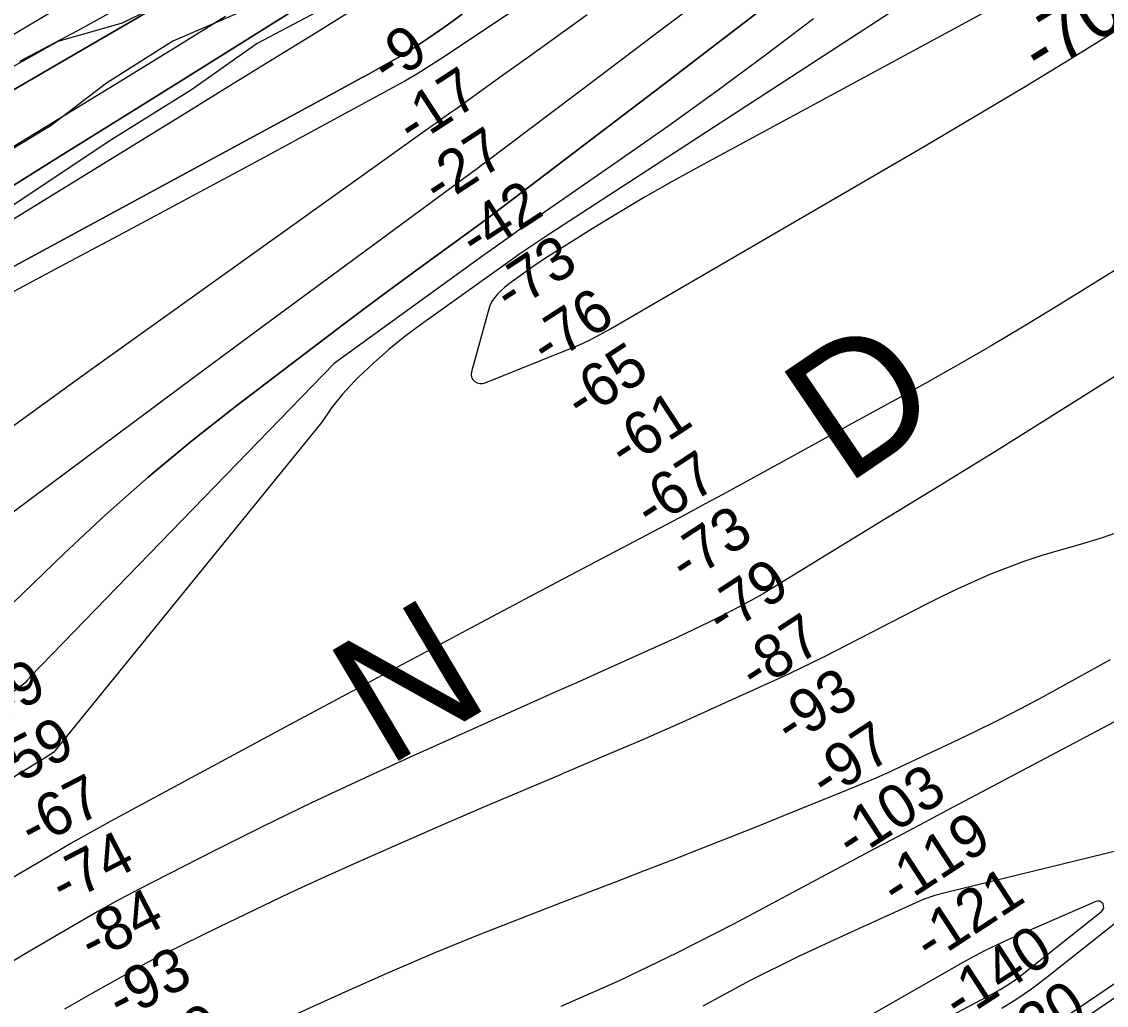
# Model space of a CAD drawing. Extents: x 3625074 to 3663148, y 511451 to 537151.
# Drawn here: x 3641799 to 3643481, y 520518 to 522044 of the extents above; entities that cross this region are included whole.
import ezdxf

# ---------------------------------------------------------------- set-up
doc = ezdxf.new("R2010")
doc.units = 0
for name, color, linetype in [('V-RIVR-EDGE', 7, 'Continuous'), ('V-RIVR-IDEN', 7, 'Continuous'), ('V-RIVR-RANG', 7, 'Continuous'), ('V-SITE-VEGE', 7, 'Continuous'), ('V-TOPO-DPTH', 7, 'Continuous'), ('V-TOPO-MAJR', 7, 'Continuous'), ('V-TOPO-MINR', 7, 'Continuous'), ('V-TOPO-MINR-IDEN', 7, 'Continuous'), ('V-TOPO-WATR', 7, 'Continuous')]:
    doc.layers.add(name, color=color, linetype=linetype)

msp = doc.modelspace()

# ---------------------------------------------------------------- linework, layer by layer
at = {"layer": 'V-RIVR-EDGE'}
msp.add_lwpolyline([(3642796.9, 522421.6), (3642720.8, 522376.4), (3642641.6, 522309.9), (3642554.4, 522253.7), (3642486.9, 522210.4), (3642469.7, 522188.3), (3642454.4, 522173.7), (3642439.7, 522176.8), (3642426.8, 522171.3), (3642397.9, 522135.2), (3642388.1, 522132.8), (3642382.6, 522142.6), (3642372.2, 522140.2), (3642339.6, 522109), (3642302.2, 522085.2), (3642257.4, 522059), (3642164.2, 522009.6), (3642062.3, 521938.1), (3641933.4, 521857), (3641814.9, 521778.2), (3641710, 521708.6)], dxfattribs=at)
at = {"layer": 'V-SITE-VEGE'}
msp.add_lwpolyline([(3641765.7, 521962.5), (3641855.8, 522013.6), (3641955.5, 522041.7), (3642035.2, 522081.6), (3642113.1, 522115.7), (3642200.9, 522132.2), (3642208.1, 522116.8), (3642137.1, 522058), (3642033.4, 522013.5), (3641930.4, 521948.4), (3641844.9, 521882.4), (3641740.6, 521819.6)], dxfattribs=at)
at = {"layer": 'V-TOPO-DPTH'}
for points in [[(3643410.1, 522417.8), (3642843.4, 521983.4), (3642793.9, 521945.6), (3642744.4, 521907.7), (3642694.8, 521870), (3642645.2, 521832.3), (3642576.1, 521779.9), (3642561, 521768.5), (3642545.9, 521757.1), (3642530.8, 521745.7), (3642515.7, 521734.3), (3642500.5, 521723), (3642485.3, 521711.8), (3642470.1, 521700.6), (3642454.8, 521689.5), (3642423.1, 521666.5), (3642392, 521643.8), (3642361, 521621), (3642330.1, 521598), (3642299.4, 521574.8), (3642132.7, 521448.2), (3642063.2, 521393.5), (3641995.1, 521337.2), (3641929.1, 521278.6), (3641864.4, 521218.3), (3641737.2, 521095.7)], [(3641737.2, 521095.7), (3641864.4, 521218.3), (3641929.1, 521278.6), (3641995.1, 521337.2), (3642063.2, 521393.5), (3642132.7, 521448.2), (3642299.4, 521574.8), (3642330.1, 521598), (3642361, 521621), (3642392, 521643.8), (3642423.1, 521666.5), (3642454.8, 521689.5), (3642470.1, 521700.6), (3642485.3, 521711.8), (3642500.5, 521723), (3642515.7, 521734.3), (3642530.8, 521745.7), (3642545.9, 521757.1), (3642561, 521768.5), (3642576.1, 521779.9), (3642645.2, 521832.3), (3642694.8, 521870), (3642744.4, 521907.7), (3642793.9, 521945.6), (3642843.4, 521983.4), (3643410.1, 522417.8)], [(3641530.3, 521789.6), (3642211, 522185)], [(3641740.2, 521249.6), (3641873.2, 521348.6), (3641970.5, 521421), (3642067.8, 521493.2), (3642165.3, 521565.4), (3642262.9, 521637.4), (3642492.5, 521806.6), (3642499, 521811.4), (3642505.4, 521816.1), (3642511.8, 521821), (3642518.3, 521825.8), (3642692.5, 521956.8), (3642780.1, 522023), (3642867.7, 522089.4)], [(3641740.2, 521249.6), (3641873.2, 521348.6), (3641970.5, 521421), (3642067.8, 521493.2), (3642165.3, 521565.4), (3642262.9, 521637.4), (3642492.5, 521806.6), (3642499, 521811.4), (3642505.4, 521816.1), (3642511.8, 521821), (3642518.3, 521825.8), (3642692.5, 521956.8), (3642780.1, 522023), (3642867.7, 522089.4)], [(3641764.1, 521776.3), (3641860.1, 521835.9), (3641956, 521895.6), (3642051.9, 521955.5), (3642263.7, 522088.1)], [(3642263.7, 522088.1), (3642051.9, 521955.5), (3641956, 521895.6), (3641860.1, 521835.9), (3641764.1, 521776.3)], [(3641584.5, 521554.8), (3642282.5, 521932.5), (3642301, 521942.6), (3642319.4, 521952.7), (3642337.8, 521962.8), (3642356.2, 521973), (3642387.7, 521990.5), (3642390.3, 521992), (3642392.9, 521993.6), (3642395.5, 521995.2), (3642398, 521996.8), (3642429.1, 522017.7), (3642447, 522029.9), (3642464.8, 522042.5), (3642482.2, 522055.4)], [(3642482.2, 522055.4), (3642464.8, 522042.5), (3642447, 522029.9), (3642429.1, 522017.7), (3642398, 521996.8), (3642395.5, 521995.2), (3642392.9, 521993.6), (3642390.3, 521992), (3642387.7, 521990.5), (3642356.2, 521973), (3642337.8, 521962.8), (3642319.4, 521952.7), (3642301, 521942.6), (3642282.5, 521932.5), (3641584.5, 521554.8)], [(3642676.3, 522054.1), (3642631.9, 522022.2), (3642587.4, 521990.3), (3642542.9, 521958.5), (3642471.9, 521907.6), (3642462.9, 521901.2), (3642454, 521894.8), (3642445, 521888.3), (3642436, 521881.9), (3642181.7, 521700.7), (3642089.1, 521634.6), (3641996.7, 521568.4), (3641904.4, 521502), (3641812.3, 521435.4), (3641681.7, 521340.9)], [(3642676.3, 522054.1), (3642631.9, 522022.2), (3642587.4, 521990.3), (3642542.9, 521958.5), (3642471.9, 521907.6), (3642462.9, 521901.2), (3642454, 521894.8), (3642445, 521888.3), (3642436, 521881.9), (3642181.7, 521700.7), (3642089.1, 521634.6), (3641996.7, 521568.4), (3641904.4, 521502), (3641812.3, 521435.4), (3641714.5, 521364.6)]]:
    msp.add_lwpolyline(points, dxfattribs=at)
at = {"layer": 'V-TOPO-MAJR'}
for points in [[(3643027.4, 522048.1), (3642952.6, 521991.5), (3642877.2, 521935.7), (3642801.1, 521881.1), (3642724.3, 521827.1), (3642626.4, 521759.4), (3642598.3, 521739.9), (3642570.3, 521720.2), (3642542.4, 521700.3), (3642514.5, 521680.3), (3642283.7, 521513.3), (3641812.4, 521027.5), (3641810.9, 521025.7), (3641809.4, 521024), (3641806.4, 521020.5), (3641804.8, 521018.8), (3641801.4, 521015.8), (3641799.6, 521014.3), (3641785.8, 521004.1)], [(3643417.8, 520478), (3643717.8, 520681), (3643766.6, 520716.1), (3643813.9, 520753.1), (3643859, 520792.7), (3643902.6, 520834.1), (3643963.4, 520895.3), (3643974.8, 520907.9), (3643985.4, 520921.2), (3643994.8, 520935.3), (3644003.3, 520950.1), (3644003.4, 520950.4), (3644244.5, 521322.1), (3644269.2, 521343.7), (3644294.1, 521365.1), (3644332, 521397.3), (3644337.8, 521402.7), (3644343.3, 521408.4), (3644348.2, 521414.6), (3644352.7, 521421.2), (3644354.2, 521427), (3644354, 521432.3)], [(3643487.6, 521053.6), (3643452.9, 521034.5), (3643418.1, 521015.5), (3643383.3, 520996.6), (3643348.3, 520978), (3643313.1, 520959.9), (3643277.6, 520942.3), (3643241.8, 520925.2), (3643162.2, 520887.8), (3643141.3, 520878.2), (3643120.3, 520868.8), (3643099.1, 520859.8), (3643077.9, 520851), (3642980.7, 520811.8), (3642937.6, 520794.4), (3642894.4, 520777.2), (3642851.1, 520760.2), (3642807.8, 520743.2), (3642764.4, 520726.4), (3642721.1, 520709.6), (3642677.7, 520692.9), (3642634.3, 520676.2), (3642580, 520655.4), (3642509.6, 520627.7), (3642439.7, 520599.2), (3642370.2, 520569.5), (3642301.1, 520538.9), (3642128.2, 520460.6)]]:
    msp.add_lwpolyline(points, dxfattribs=at)
at = {"layer": 'V-TOPO-MINR'}
for points in [[(3643410.1, 522417.8), (3642843.4, 521983.4), (3642793.9, 521945.6), (3642744.4, 521907.7), (3642694.8, 521870), (3642645.2, 521832.3), (3642576.1, 521779.9), (3642561, 521768.5), (3642545.9, 521757.1), (3642530.8, 521745.7), (3642515.7, 521734.3), (3642500.5, 521723), (3642485.3, 521711.8), (3642470.1, 521700.6), (3642454.8, 521689.5), (3642423.1, 521666.5), (3642392, 521643.8), (3642361, 521621), (3642330.1, 521598), (3642299.4, 521574.8), (3642132.7, 521448.2), (3642063.2, 521393.5), (3641995.1, 521337.2), (3641929.1, 521278.6), (3641864.4, 521218.3), (3641737.2, 521095.7)], [(3643530.2, 522307.4), (3642618.3, 521714.6), (3642602.7, 521704.3), (3642587.3, 521693.9), (3642571.9, 521683.3), (3642556.7, 521672.6), (3642419, 521574.4), (3642393.5, 521555.3), (3642368.6, 521535.3), (3642344.8, 521514.2), (3642321.6, 521492.2), (3642315.2, 521485.8), (3642296.8, 521465.7), (3642279.6, 521444.7), (3642264.4, 521422.2), (3641848.5, 520910), (3641841.2, 520905.5), (3641834, 520901), (3641826.7, 520896.5), (3641819.4, 520892), (3641642, 520782.7)], [(3642211, 522185), (3641530.3, 521789.6)], [(3642759.6, 522192.5), (3642448.6, 521985.6), (3642430.4, 521973.9), (3642411.9, 521962.4), (3642393.2, 521951.5), (3642374.3, 521940.9), (3642168.4, 521829.5), (3642062.5, 521772.4), (3641956.5, 521715.5), (3641850.3, 521659), (3641744, 521602.6)], [(3641974.4, 522078.9), (3641885.4, 522029.5), (3641795.5, 521981.6)], [(3642333.7, 522074.7), (3642245, 522019.8), (3642198.2, 521990.9), (3642151.4, 521962), (3642104.6, 521933.1), (3642057.8, 521904.3), (3641547.7, 521590.6)], [(3643299.9, 522061.7), (3643263.7, 522042.5), (3642850.4, 521819.2), (3642808.2, 521795.9), (3642766.3, 521772), (3642725, 521747.3), (3642683.9, 521722.1), (3642610.1, 521675.7), (3642606.2, 521673.2), (3642602.4, 521670.6), (3642598.5, 521668), (3642594.7, 521665.3), (3642559.6, 521640.3), (3642553.7, 521635.9), (3642548, 521631.2), (3642542.5, 521626.2), (3642537.2, 521621.1), (3642532.5, 521615.5), (3642528.4, 521609.5), (3642525.3, 521603), (3642522.9, 521596.1), (3642496.7, 521500.6), (3642496.4, 521496.3), (3642496.9, 521492.3), (3642498.9, 521488.8), (3642501.7, 521485.6), (3642505.6, 521483.5), (3642509.7, 521482.3), (3642513.9, 521482.4), (3642518.2, 521483.3), (3642647.9, 521535.5), (3642664.4, 521542.6), (3642680.6, 521550.1), (3642696.5, 521558.3), (3642712.2, 521567), (3643200.3, 521851.2), (3643278, 521896.9), (3643355.5, 521943.2), (3643432.5, 521990.1), (3643509.2, 522037.6)], [(3642482.2, 522055.4), (3642464.8, 522042.5), (3642447, 522029.9), (3642429.1, 522017.7), (3642398, 521996.8), (3642395.5, 521995.2), (3642392.9, 521993.6), (3642390.3, 521992), (3642387.7, 521990.5), (3642356.2, 521973), (3642337.8, 521962.8), (3642319.4, 521952.7), (3642301, 521942.6), (3642282.5, 521932.5), (3641584.5, 521554.8)], [(3642676.3, 522054.1), (3642631.9, 522022.2), (3642587.4, 521990.3), (3642542.9, 521958.5), (3642471.9, 521907.6), (3642462.9, 521901.2), (3642454, 521894.8), (3642445, 521888.3), (3642436, 521881.9), (3642181.7, 521700.7), (3642089.1, 521634.6), (3641996.7, 521568.4), (3641904.4, 521502), (3641812.3, 521435.4), (3641681.7, 521340.9)], [(3641846.8, 522059.4), (3641755.8, 522005.8)], [(3642115, 522051.8), (3642029.3, 521998.5), (3641943.4, 521945.5), (3641857.3, 521892.9), (3641771.1, 521840.4)], [(3643816.1, 521856.6), (3643404.3, 521601.8), (3643353.8, 521571.1), (3643303.1, 521540.9), (3643251.9, 521511.4), (3643200.4, 521482.4), (3643148.6, 521453.8), (3643096.8, 521425.3), (3643045, 521396.9), (3642993.1, 521368.5), (3642886.7, 521310.5), (3642867.2, 521299.9), (3642847.7, 521289.4), (3642828.1, 521278.9), (3642808.5, 521268.5), (3642629.7, 521174.1), (3642520.7, 521116.4), (3642411.9, 521058.5), (3642303.2, 521000.4), (3642194.5, 520942), (3641937.3, 520803.5), (3641916.2, 520791.9), (3641895.2, 520780.3), (3641874.3, 520768.3), (3641853.5, 520756.2), (3641770, 520706.8)], [(3643501.8, 521497.8), (3643408.5, 521439), (3643315.1, 521380.6), (3643221.3, 521322.7), (3643127.3, 521265.1), (3642948.1, 521155.9), (3642943.6, 521153.2), (3642939, 521150.5), (3642934.4, 521148), (3642929.7, 521145.5), (3642890.1, 521124.9), (3642865.4, 521112.4), (3642840.7, 521100.2), (3642815.7, 521088.4), (3642790.6, 521076.9), (3642769.8, 521067.7), (3642734.2, 521051.8), (3642698.6, 521035.9), (3642663.1, 521019.9), (3642627.5, 521004), (3642401.6, 520902.8), (3642325, 520867.7), (3642248.8, 520832), (3642173.1, 520795.1), (3642097.8, 520757.4), (3641979.1, 520697.1), (3641963.5, 520688.9), (3641947.9, 520680.6), (3641932.4, 520672), (3641917.1, 520663.3), (3641850.5, 520624.6), (3641802.1, 520596.1), (3641753.9, 520567.2)], [(3641866, 520512.4), (3641909.4, 520537.2), (3641971.4, 520572.1), (3641984, 520579.1), (3641996.6, 520585.9), (3642009.4, 520592.5), (3642022.2, 520598.9), (3642105.5, 520639.9), (3642160.2, 520666.3), (3642215.1, 520692.4), (3642270.3, 520717.7), (3642325.8, 520742.6), (3642386.8, 520769.5), (3642449, 520796.8), (3642511.3, 520823.8), (3642573.8, 520850.4), (3642636.4, 520876.7), (3642636.8, 520876.9), (3642699.2, 520903.3), (3642761.4, 520930), (3642823.3, 520957.3), (3642885.1, 520985), (3642971.9, 521024.3), (3642990.1, 521032.7), (3643008.3, 521041.3), (3643026.3, 521050.2), (3643044.3, 521059.2), (3643201.8, 521140.1), (3643226.6, 521152.5), (3643251.6, 521164.5), (3643276.8, 521176), (3643302.3, 521187), (3643328, 521197.3), (3643354, 521206.9), (3643380.4, 521215.4), (3643407, 521223.2), (3643414.6, 521225.3), (3643445, 521234.2), (3643475.3, 521243.6), (3643505.2, 521254.1)], [(3643511.5, 520967.2), (3643225.1, 520815.3), (3643199.6, 520801.8), (3643174.1, 520788.2), (3643148.6, 520774.7), (3643123.1, 520761.1), (3642903, 520643.9), (3642814.9, 520598.9), (3642725.8, 520556), (3642635.3, 520516.2)], [(3643612.5, 520785.7), (3643233.4, 520692.9), (3643215.4, 520688.5), (3643197.6, 520682.1), (3643079.9, 520629.1), (3643004.2, 520593.5), (3642929.2, 520556.3), (3642855.5, 520516.8)], [(3643319.3, 520513.8), (3643342.7, 520528), (3643365.2, 520543.6), (3643387.1, 520560), (3643630, 520752.4), (3643634.3, 520757.7), (3643636.9, 520763.5), (3643636.9, 520769.8), (3643635.1, 520776.4), (3643630.7, 520781.6), (3643625.5, 520785.2), (3643619.4, 520786.3), (3643612.5, 520785.7)], [(3643477.4, 520668.8), (3643477.3, 520672), (3643476.4, 520675.2), (3643474, 520677.7), (3643471.4, 520679.3), (3643468.3, 520679.6), (3643465, 520679), (3643328.5, 520619.5), (3643311.1, 520611.5), (3643293.8, 520603.2), (3643276.8, 520594.4), (3643260, 520585.1), (3642295.2, 520034.1)], [(3643184.7, 520472.1), (3643304.8, 520535.6), (3643316.8, 520542.4), (3643328.6, 520549.7), (3643340, 520557.6), (3643351.1, 520565.9), (3643474.1, 520663.3), (3643476.2, 520666), (3643477.4, 520668.8)], [(3643392.9, 520483.1), (3643527.9, 520574.4)]]:
    msp.add_lwpolyline(points, dxfattribs=at)
at = {"layer": 'V-TOPO-WATR'}
msp.add_lwpolyline([(3642263.7, 522088.1), (3642051.9, 521955.5), (3641956, 521895.6), (3641860.1, 521835.9), (3641764.1, 521776.3)], dxfattribs=at)

# ---------------------------------------------------------------- texts
at = {"layer": 'V-RIVR-IDEN'}
for s, rotation, p in [('D', 34.1895, (3643076.7, 521323)), ('N', 30.7765, (3642364.8, 520885.9))]:
    msp.add_text(s, height=200, rotation=rotation, dxfattribs=at).set_placement(p)
at = {"layer": 'V-RIVR-RANG'}
for s, rotation, p in [('-9', 33.0824, (3642367, 521943.8)), ('-17', 33.0824, (3642406.1, 521849.9)), ('-27', 33.0824, (3642446.3, 521756.8)), ('-42', 33.0824, (3642503.4, 521674.6)), ('-73', 33.0824, (3642556.9, 521590.1)), ('-76', 33.0824, (3642613.9, 521507.9)), ('-65', 33.0824, (3642667.4, 521423.4)), ('-61', 33.0824, (3642734.8, 521348)), ('-67', 33.0824, (3642775.3, 521255)), ('-73', 33.0824, (3642828.8, 521170.5)), ('-79', 33.0824, (3642886, 521088.4)), ('-87', 33.0824, (3642937.5, 521002.6)), ('-49', 27.3705, (3641726.9, 520939.6)), ('-93', 33.0824, (3642992.3, 520919)), ('-59', 27.3705, (3641770.7, 520849.7)), ('-97', 33.0824, (3643047.1, 520835.4)), ('-103', 33.0824, (3643087.4, 520742.2)), ('-67', 27.3705, (3641815.8, 520760.4)), ('-119', 33.0824, (3643157, 520668.2)), ('-74', 27.3705, (3641863.7, 520672.6)), ('-121', 33.0824, (3643208.7, 520582.6)), ('-84', 27.3705, (3641908.9, 520583.5)), ('-140', 33.0824, (3643253.4, 520492.3)), ('-93', 27.3705, (3641952.6, 520493.4)), ('-120', 33.0824, (3643305.1, 520406.7)), ('-99', 27.3705, (3642001.4, 520406.1))]:
    msp.add_text(s, height=67, rotation=rotation, dxfattribs=at).set_placement(p)
at = {"layer": 'V-TOPO-MINR-IDEN'}
msp.add_text('-70', height=83, rotation=31.7427, dxfattribs=at).set_placement((3643379.3, 521957.2))

doc.saveas('drawing.dxf')
